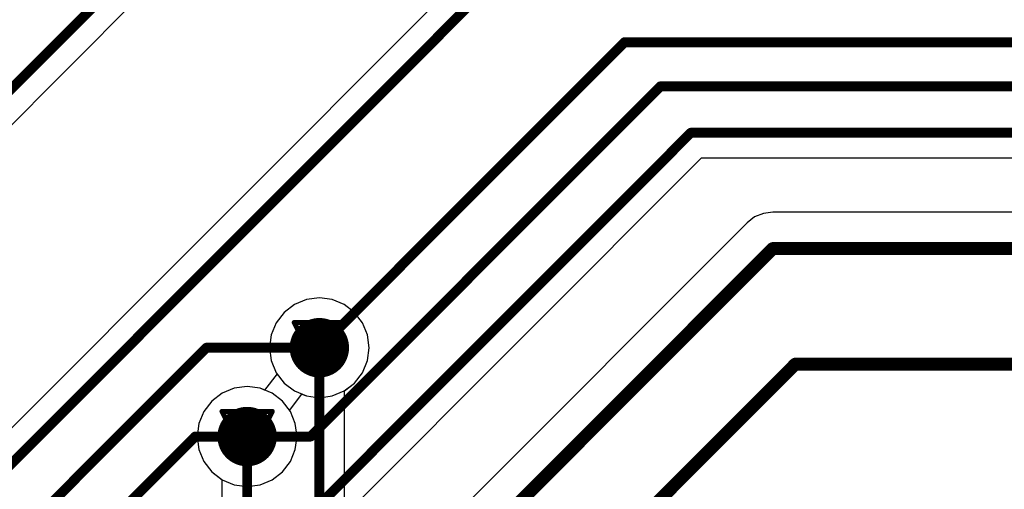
# Model space of a CAD drawing. Header units: millimetres. Extents: x 138 to 555, y 26 to 334.
# Tile 580 of 656: x 283 to 293, y 248 to 253. Entities that reach past the tile are written whole.
import ezdxf

# ---------------------------------------------------------------- set-up
doc = ezdxf.new("R2010")
doc.units = ezdxf.units.MM
for name, color, linetype in [('BottomLayer', 5, 'Continuous'), ('DrillDrawing', 1, 'Continuous'), ('MidLayer1', 16, 'Continuous'), ('MidLayer2', 76, 'Continuous'), ('MidLayer3', 90, 'Continuous'), ('MidLayer4', 156, 'Continuous'), ('MultiLayer', 9, 'Continuous'), ('TopLayer', 1, 'Continuous'), ('ViaHoleLayer', 16, 'Continuous')]:
    doc.layers.add(name, color=color, linetype=linetype)

msp = doc.modelspace()

# ---------------------------------------------------------------- linework, layer by layer
at = {"layer": 'BottomLayer'}
for p, q in [((287.7848, 253.117), (281.252, 246.5842)), ((286.0205, 247.1067), (290.3395, 251.4257)), ((290.3395, 251.4257), (340.0826, 251.4257)), ((290.8769, 250.8302), (290.8007, 250.7717)), ((290.9657, 250.867), (290.8769, 250.8302)), ((291.061, 250.8795), (290.9657, 250.867)), ((335.6808, 250.8795), (291.061, 250.8795)), ((290.8007, 250.7717), (287.9454, 247.9164))]:
    msp.add_line(p, q, dxfattribs=at)
for points, const_width in [([(281.3575, 246.3293), (288.077, 253.0488)], 0.1), ([(286.4797, 249.5107), (289.5628, 252.5938)], 0.1), ([(289.5628, 252.5938), (340.6804, 252.5938)], 0.1), ([(286.3911, 248.6139), (289.9256, 252.1484)], 0.1), ([(289.9256, 252.1484), (340.2942, 252.1484)], 0.1), ([(285.8403, 247.287), (290.2339, 251.6806)], 0.1), ([(290.2339, 251.6806), (340.1881, 251.6806)], 0.1), ([(287.873, 247.3233), (291.061, 250.5114)], 0.13), ([(291.061, 250.5114), (335.6808, 250.5114)], 0.13), ([(281.2909, 245.4627), (285.3389, 249.5107)], 0.1), ([(285.3389, 249.5107), (286.4797, 249.5107)], 0.1), ([(289.2343, 247.2908), (291.2887, 249.3451)], 0.13), ([(291.2887, 249.3451), (299.615, 249.3451)], 0.13), ([(281.5585, 244.9484), (285.224, 248.6139)], 0.1), ([(285.224, 248.6139), (285.7497, 248.6139)], 0.1), ([(285.7497, 248.6139), (286.3911, 248.6139)], 0.1)]:
    msp.add_lwpolyline(points, dxfattribs=dict(at, const_width=const_width))
for points, const_width in [([(289.5378, 252.5938, 1), (289.5878, 252.5938, 1)], 0.05), ([(289.5378, 252.5938, 1), (289.5878, 252.5938, 1)], 0.05), ([(289.9006, 252.1484, 1), (289.9506, 252.1484, 1)], 0.05), ([(289.9006, 252.1484, 1), (289.9506, 252.1484, 1)], 0.05), ([(290.2089, 251.6806, 1), (290.2589, 251.6806, 1)], 0.05), ([(290.2089, 251.6806, 1), (290.2589, 251.6806, 1)], 0.05), ([(291.0285, 250.5114, 1), (291.0935, 250.5114, 1)], 0.065), ([(291.0285, 250.5114, 1), (291.0935, 250.5114, 1)], 0.065), ([(286.3297, 249.5107, 1), (286.6297, 249.5107, 1)], 0.3), ([(285.3139, 249.5107, 1), (285.3639, 249.5107, 1)], 0.05), ([(285.3139, 249.5107, 1), (285.3639, 249.5107, 1)], 0.05), ([(286.4547, 249.5107, 1), (286.5047, 249.5107, 1)], 0.05), ([(286.4547, 249.5107, 1), (286.5047, 249.5107, 1)], 0.05), ([(291.2562, 249.3451, 1), (291.3212, 249.3451, 1)], 0.065), ([(291.2562, 249.3451, 1), (291.3212, 249.3451, 1)], 0.065), ([(285.5997, 248.6139, 1), (285.8997, 248.6139, 1)], 0.3), ([(285.199, 248.6139, 1), (285.2489, 248.6139, 1)], 0.05), ([(285.199, 248.6139, 1), (285.2489, 248.6139, 1)], 0.05), ([(285.7247, 248.6139, 1), (285.7747, 248.6139, 1)], 0.05), ([(285.7247, 248.6139, 1), (285.7747, 248.6139, 1)], 0.05), ([(286.3661, 248.6139, 1), (286.4161, 248.6139, 1)], 0.05), ([(286.3661, 248.6139, 1), (286.4161, 248.6139, 1)], 0.05)]:
    msp.add_lwpolyline(points, format="xyb", close=True, dxfattribs=dict(at, const_width=const_width))
at = {"layer": 'DrillDrawing', "const_width": 0.0508}
for points in [[(286.2257, 249.7647), (286.7337, 249.7647)], [(286.2257, 249.7647), (286.4797, 249.2567)], [(286.4797, 249.2567), (286.7337, 249.7647)], [(286.3273, 249.6631), (286.6321, 249.6631)], [(286.3273, 249.6631), (286.4797, 249.3583)], [(286.4797, 249.3583), (286.6321, 249.6631)], [(285.4957, 248.8679), (286.0037, 248.8679)], [(285.4957, 248.8679), (285.7497, 248.3599)], [(285.7497, 248.3599), (286.0037, 248.8679)], [(285.5973, 248.7663), (285.9021, 248.7663)], [(285.5973, 248.7663), (285.7497, 248.4615)], [(285.7497, 248.4615), (285.9021, 248.7663)]]:
    msp.add_lwpolyline(points, dxfattribs=at)
at = {"layer": 'DrillDrawing', "const_width": 0.0254}
for points in [[(286.213, 249.7647, 1), (286.2384, 249.7647, 1)], [(286.213, 249.7647, 1), (286.2384, 249.7647, 1)], [(286.721, 249.7647, 1), (286.7464, 249.7647, 1)], [(286.721, 249.7647, 1), (286.7464, 249.7647, 1)], [(286.3146, 249.6631, 1), (286.34, 249.6631, 1)], [(286.3146, 249.6631, 1), (286.34, 249.6631, 1)], [(286.6194, 249.6631, 1), (286.6448, 249.6631, 1)], [(286.6194, 249.6631, 1), (286.6448, 249.6631, 1)], [(286.467, 249.3583, 1), (286.4924, 249.3583, 1)], [(286.467, 249.3583, 1), (286.4924, 249.3583, 1)], [(286.467, 249.2567, 1), (286.4924, 249.2567, 1)], [(286.467, 249.2567, 1), (286.4924, 249.2567, 1)], [(285.483, 248.8679, 1), (285.5084, 248.8679, 1)], [(285.483, 248.8679, 1), (285.5084, 248.8679, 1)], [(285.991, 248.8679, 1), (286.0164, 248.8679, 1)], [(285.991, 248.8679, 1), (286.0164, 248.8679, 1)], [(285.5846, 248.7663, 1), (285.61, 248.7663, 1)], [(285.5846, 248.7663, 1), (285.61, 248.7663, 1)], [(285.8894, 248.7663, 1), (285.9148, 248.7663, 1)], [(285.8894, 248.7663, 1), (285.9148, 248.7663, 1)], [(285.737, 248.4615, 1), (285.7624, 248.4615, 1)], [(285.737, 248.4615, 1), (285.7624, 248.4615, 1)], [(285.737, 248.3599, 1), (285.7624, 248.3599, 1)], [(285.737, 248.3599, 1), (285.7624, 248.3599, 1)]]:
    msp.add_lwpolyline(points, format="xyb", close=True, dxfattribs=at)
at = {"layer": 'MidLayer1'}
for p, q in [((286.4797, 250.015), (286.3492, 249.9978)), ((286.6102, 249.9978), (286.4797, 250.015)), ((286.2275, 249.9474), (286.1231, 249.8673)), ((286.3492, 249.9978), (286.2275, 249.9474)), ((286.7318, 249.9474), (286.6102, 249.9978)), ((286.8363, 249.8673), (286.7318, 249.9474)), ((286.1231, 249.8673), (286.0429, 249.7628)), ((286.9164, 249.7628), (286.8363, 249.8673)), ((286.0429, 249.7628), (285.9926, 249.6412)), ((286.9668, 249.6412), (286.9164, 249.7628)), ((285.9926, 249.6412), (285.9754, 249.5107)), ((286.984, 249.5107), (286.9668, 249.6412)), ((285.9754, 249.5107), (285.9926, 249.3801)), ((286.9668, 249.3801), (286.984, 249.5107)), ((285.9926, 249.3801), (286.0429, 249.2585)), ((286.9164, 249.2585), (286.9668, 249.3801)), ((286.0429, 249.2585), (286.1231, 249.1541)), ((286.8363, 249.1541), (286.9164, 249.2585)), ((286.1231, 249.1541), (286.2275, 249.0739)), ((286.7318, 249.0739), (286.8363, 249.1541)), ((285.4975, 249.0506), (285.3931, 248.9705)), ((285.6192, 249.101), (285.4975, 249.0506)), ((285.7497, 249.1182), (285.6192, 249.101)), ((285.8802, 249.101), (285.7497, 249.1182)), ((286.0019, 249.0506), (285.8802, 249.101)), ((286.1063, 248.9705), (286.0019, 249.0506)), ((286.2275, 249.0739), (286.3492, 249.0235)), ((286.3492, 249.0235), (286.4797, 249.0064)), ((286.4797, 249.0064), (286.6102, 249.0235)), ((286.6102, 249.0235), (286.7318, 249.0739)), ((285.3931, 248.9705), (285.313, 248.8661)), ((286.1864, 248.8661), (286.1063, 248.9705)), ((285.313, 248.8661), (285.2626, 248.7444)), ((286.2368, 248.7444), (286.1864, 248.8661)), ((285.2626, 248.7444), (285.2454, 248.6139)), ((286.254, 248.6139), (286.2368, 248.7444)), ((285.2454, 248.6139), (285.2626, 248.4834)), ((286.2368, 248.4834), (286.254, 248.6139)), ((285.2626, 248.4834), (285.313, 248.3617)), ((286.1864, 248.3617), (286.2368, 248.4834)), ((285.313, 248.3617), (285.3931, 248.2573)), ((286.1063, 248.2573), (286.1864, 248.3617)), ((285.3931, 248.2573), (285.4975, 248.1771)), ((286.0019, 248.1771), (286.1063, 248.2573)), ((285.4975, 248.1771), (285.6192, 248.1268)), ((285.6192, 248.1268), (285.7497, 248.1096)), ((285.7497, 248.1096), (285.8802, 248.1268)), ((285.8802, 248.1268), (286.0019, 248.1771))]:
    msp.add_line(p, q, dxfattribs=at)
at = {"layer": 'MidLayer1', "const_width": 0.3}
for points in [[(286.3297, 249.5107, 1), (286.6297, 249.5107, 1)], [(285.5997, 248.6139, 1), (285.8997, 248.6139, 1)]]:
    msp.add_lwpolyline(points, format="xyb", close=True, dxfattribs=at)
at = {"layer": 'MidLayer2'}
for p, q in [((286.4797, 250.015), (286.3492, 249.9978)), ((286.6102, 249.9978), (286.4797, 250.015)), ((286.2275, 249.9474), (286.1231, 249.8673)), ((286.3492, 249.9978), (286.2275, 249.9474)), ((286.7318, 249.9474), (286.6102, 249.9978)), ((286.8363, 249.8673), (286.7318, 249.9474)), ((286.1231, 249.8673), (286.0429, 249.7628)), ((286.9164, 249.7628), (286.8363, 249.8673)), ((286.0429, 249.7628), (285.9926, 249.6412)), ((286.9668, 249.6412), (286.9164, 249.7628)), ((285.9926, 249.6412), (285.9754, 249.5107)), ((286.984, 249.5107), (286.9668, 249.6412)), ((285.9754, 249.5107), (285.9926, 249.3801)), ((286.9668, 249.3801), (286.984, 249.5107)), ((285.9926, 249.3801), (286.0429, 249.2585)), ((286.9164, 249.2585), (286.9668, 249.3801)), ((286.0524, 249.2462), (285.9264, 249.0819)), ((286.0429, 249.2585), (286.0524, 249.2462)), ((286.8363, 249.1541), (286.9164, 249.2585)), ((286.7318, 249.0739), (286.8363, 249.1541)), ((285.4975, 249.0506), (285.3931, 248.9705)), ((285.6192, 249.101), (285.4975, 249.0506)), ((285.7497, 249.1182), (285.6192, 249.101)), ((285.8802, 249.101), (285.7497, 249.1182)), ((285.9264, 249.0819), (285.8802, 249.101)), ((286.177, 248.8784), (286.303, 249.0426)), ((286.303, 249.0426), (286.3492, 249.0235)), ((286.3492, 249.0235), (286.4797, 249.0064)), ((286.4797, 249.0064), (286.6102, 249.0235)), ((286.6102, 249.0235), (286.7318, 249.0739)), ((285.3931, 248.9705), (285.313, 248.8661)), ((285.313, 248.8661), (285.2626, 248.7444)), ((286.1864, 248.8661), (286.177, 248.8784)), ((286.2368, 248.7444), (286.1864, 248.8661)), ((285.2626, 248.7444), (285.2454, 248.6139)), ((286.254, 248.6139), (286.2368, 248.7444)), ((285.2454, 248.6139), (285.2626, 248.4834)), ((286.2368, 248.4834), (286.254, 248.6139)), ((285.2626, 248.4834), (285.313, 248.3617)), ((286.1864, 248.3617), (286.2368, 248.4834)), ((285.313, 248.3617), (285.3931, 248.2573)), ((286.1063, 248.2573), (286.1864, 248.3617)), ((285.3931, 248.2573), (285.4975, 248.1771)), ((286.0019, 248.1771), (286.1063, 248.2573)), ((285.4975, 248.1771), (285.6192, 248.1268)), ((285.6192, 248.1268), (285.7497, 248.1096)), ((285.7497, 248.1096), (285.8802, 248.1268)), ((285.8802, 248.1268), (286.0019, 248.1771))]:
    msp.add_line(p, q, dxfattribs=at)
at = {"layer": 'MidLayer2', "const_width": 0.3}
for points in [[(286.3297, 249.5107, 1), (286.6297, 249.5107, 1)], [(285.5997, 248.6139, 1), (285.8997, 248.6139, 1)]]:
    msp.add_lwpolyline(points, format="xyb", close=True, dxfattribs=at)
at = {"layer": 'MidLayer3'}
for p, q in [((286.4797, 250.015), (286.3492, 249.9978)), ((286.6102, 249.9978), (286.4797, 250.015)), ((286.2275, 249.9474), (286.1231, 249.8673)), ((286.3492, 249.9978), (286.2275, 249.9474)), ((286.7318, 249.9474), (286.6102, 249.9978)), ((286.8363, 249.8673), (286.7318, 249.9474)), ((286.1231, 249.8673), (286.0429, 249.7628)), ((286.9164, 249.7628), (286.8363, 249.8673)), ((286.0429, 249.7628), (285.9926, 249.6412)), ((286.9668, 249.6412), (286.9164, 249.7628)), ((285.9926, 249.6412), (285.9754, 249.5107)), ((286.984, 249.5107), (286.9668, 249.6412)), ((285.9754, 249.5107), (285.9926, 249.3801)), ((286.9668, 249.3801), (286.984, 249.5107)), ((285.9926, 249.3801), (286.0429, 249.2585)), ((286.9164, 249.2585), (286.9668, 249.3801)), ((286.0429, 249.2585), (286.1231, 249.1541)), ((286.8363, 249.1541), (286.9164, 249.2585)), ((286.1231, 249.1541), (286.2275, 249.0739)), ((286.7318, 249.0739), (286.8363, 249.1541)), ((285.4975, 249.0506), (285.3931, 248.9705)), ((285.6192, 249.101), (285.4975, 249.0506)), ((285.7497, 249.1182), (285.6192, 249.101)), ((285.8802, 249.101), (285.7497, 249.1182)), ((286.0019, 249.0506), (285.8802, 249.101)), ((286.1063, 248.9705), (286.0019, 249.0506)), ((286.2275, 249.0739), (286.3492, 249.0235)), ((286.3492, 249.0235), (286.4797, 249.0064)), ((286.4797, 249.0064), (286.6102, 249.0235)), ((286.6102, 249.0235), (286.7318, 249.0739)), ((285.3931, 248.9705), (285.313, 248.8661)), ((286.1864, 248.8661), (286.1063, 248.9705)), ((285.313, 248.8661), (285.2626, 248.7444)), ((286.2368, 248.7444), (286.1864, 248.8661)), ((285.2626, 248.7444), (285.2454, 248.6139)), ((286.254, 248.6139), (286.2368, 248.7444)), ((285.2454, 248.6139), (285.2626, 248.4834)), ((286.2368, 248.4834), (286.254, 248.6139)), ((285.2626, 248.4834), (285.313, 248.3617)), ((286.1864, 248.3617), (286.2368, 248.4834)), ((285.313, 248.3617), (285.3931, 248.2573)), ((286.1063, 248.2573), (286.1864, 248.3617)), ((285.3931, 248.2573), (285.4975, 248.1771)), ((286.0019, 248.1771), (286.1063, 248.2573)), ((285.4975, 248.1771), (285.6192, 248.1268)), ((285.6192, 248.1268), (285.7497, 248.1096)), ((285.7497, 248.1096), (285.8802, 248.1268)), ((285.8802, 248.1268), (286.0019, 248.1771))]:
    msp.add_line(p, q, dxfattribs=at)
at = {"layer": 'MidLayer3', "const_width": 0.3}
for points in [[(286.3297, 249.5107, 1), (286.6297, 249.5107, 1)], [(285.5997, 248.6139, 1), (285.8997, 248.6139, 1)]]:
    msp.add_lwpolyline(points, format="xyb", close=True, dxfattribs=at)
at = {"layer": 'MidLayer4'}
for p, q in [((286.4797, 250.015), (286.3492, 249.9978)), ((286.6102, 249.9978), (286.4797, 250.015)), ((286.2275, 249.9474), (286.1231, 249.8673)), ((286.3492, 249.9978), (286.2275, 249.9474)), ((286.7318, 249.9474), (286.6102, 249.9978)), ((286.8363, 249.8673), (286.7318, 249.9474)), ((286.1231, 249.8673), (286.0429, 249.7628)), ((286.9164, 249.7628), (286.8363, 249.8673)), ((286.0429, 249.7628), (285.9926, 249.6412)), ((286.9668, 249.6412), (286.9164, 249.7628)), ((285.9926, 249.6412), (285.9754, 249.5107)), ((286.984, 249.5107), (286.9668, 249.6412)), ((285.9754, 249.5107), (285.9926, 249.3801)), ((286.9668, 249.3801), (286.984, 249.5107)), ((285.9926, 249.3801), (286.0429, 249.2585)), ((286.9164, 249.2585), (286.9668, 249.3801)), ((286.0429, 249.2585), (286.1231, 249.1541)), ((286.8363, 249.1541), (286.9164, 249.2585)), ((286.1231, 249.1541), (286.2275, 249.0739)), ((286.7318, 249.0739), (286.8363, 249.1541)), ((285.4975, 249.0506), (285.3931, 248.9705)), ((285.6192, 249.101), (285.4975, 249.0506)), ((285.7497, 249.1182), (285.6192, 249.101)), ((285.8802, 249.101), (285.7497, 249.1182)), ((286.0019, 249.0506), (285.8802, 249.101)), ((286.1063, 248.9705), (286.0019, 249.0506)), ((286.2275, 249.0739), (286.3492, 249.0235)), ((286.3492, 249.0235), (286.4797, 249.0064)), ((286.4797, 249.0064), (286.6102, 249.0235)), ((286.6102, 249.0235), (286.7318, 249.0739)), ((285.3931, 248.9705), (285.313, 248.8661)), ((286.1864, 248.8661), (286.1063, 248.9705)), ((285.313, 248.8661), (285.2626, 248.7444)), ((286.2368, 248.7444), (286.1864, 248.8661)), ((285.2626, 248.7444), (285.2454, 248.6139)), ((286.254, 248.6139), (286.2368, 248.7444)), ((285.2454, 248.6139), (285.2626, 248.4834)), ((286.2368, 248.4834), (286.254, 248.6139)), ((285.2626, 248.4834), (285.313, 248.3617)), ((286.1864, 248.3617), (286.2368, 248.4834)), ((285.313, 248.3617), (285.3931, 248.2573)), ((286.1063, 248.2573), (286.1864, 248.3617)), ((285.3931, 248.2573), (285.4975, 248.1771)), ((286.0019, 248.1771), (286.1063, 248.2573)), ((285.4975, 248.1771), (285.6192, 248.1268)), ((285.6192, 248.1268), (285.7497, 248.1096)), ((285.7497, 248.1096), (285.8802, 248.1268)), ((285.8802, 248.1268), (286.0019, 248.1771))]:
    msp.add_line(p, q, dxfattribs=at)
at = {"layer": 'MidLayer4', "const_width": 0.3}
for points in [[(286.3297, 249.5107, 1), (286.6297, 249.5107, 1)], [(285.5997, 248.6139, 1), (285.8997, 248.6139, 1)]]:
    msp.add_lwpolyline(points, format="xyb", close=True, dxfattribs=at)
at = {"layer": 'MultiLayer', "const_width": 0.3}
for points in [[(286.3297, 249.5107, 1), (286.6297, 249.5107, 1)], [(285.5997, 248.6139, 1), (285.8997, 248.6139, 1)]]:
    msp.add_lwpolyline(points, format="xyb", close=True, dxfattribs=at)
at = {"layer": 'TopLayer'}
for p, q in [((281.7191, 250.1136), (287.0366, 255.4311)), ((286.4797, 250.015), (286.3492, 249.9978)), ((286.6102, 249.9978), (286.4797, 250.015)), ((286.2275, 249.9474), (286.1231, 249.8673)), ((286.3492, 249.9978), (286.2275, 249.9474)), ((286.7318, 249.9474), (286.6102, 249.9978)), ((286.8363, 249.8673), (286.7318, 249.9474)), ((286.1231, 249.8673), (286.0429, 249.7628)), ((286.9164, 249.7628), (286.8363, 249.8673)), ((286.0429, 249.7628), (285.9926, 249.6412)), ((286.9668, 249.6412), (286.9164, 249.7628)), ((285.9926, 249.6412), (285.9754, 249.5107)), ((286.984, 249.5107), (286.9668, 249.6412)), ((285.9754, 249.5107), (285.9926, 249.3801)), ((286.9668, 249.3801), (286.984, 249.5107)), ((285.9926, 249.3801), (286.0429, 249.2585)), ((286.9164, 249.2585), (286.9668, 249.3801)), ((286.0524, 249.2462), (285.9264, 249.0819)), ((286.0429, 249.2585), (286.0524, 249.2462)), ((286.8363, 249.1541), (286.9164, 249.2585)), ((286.7346, 249.076), (286.8363, 249.1541)), ((285.4975, 249.0506), (285.3931, 248.9705)), ((285.6192, 249.101), (285.4975, 249.0506)), ((285.7497, 249.1182), (285.6192, 249.101)), ((285.8802, 249.101), (285.7497, 249.1182)), ((285.9264, 249.0819), (285.8802, 249.101)), ((286.7346, 247.199), (286.7346, 249.076)), ((285.3931, 248.9705), (285.313, 248.8661)), ((285.313, 248.8661), (285.2626, 248.7444)), ((285.2626, 248.7444), (285.2454, 248.6139)), ((285.2454, 248.6139), (285.2626, 248.4834)), ((285.2626, 248.4834), (285.313, 248.3617)), ((285.313, 248.3617), (285.3931, 248.2573)), ((285.3931, 248.2573), (285.4948, 248.1793)), ((285.4948, 248.1793), (285.4948, 247.7727))]:
    msp.add_line(p, q, dxfattribs=at)
at = {"layer": 'TopLayer', "const_width": 0.1}
for points in [[(281.4642, 250.2192), (287.1637, 255.9187)], [(286.4797, 247.199), (286.4797, 249.5107)], [(285.7497, 247.1807), (285.7497, 248.6139)]]:
    msp.add_lwpolyline(points, dxfattribs=at)
at = {"layer": 'TopLayer'}
for points, const_width in [([(286.3297, 249.5107, 1), (286.6297, 249.5107, 1)], 0.3), ([(286.4547, 249.5107, 1), (286.5047, 249.5107, 1)], 0.05), ([(285.5997, 248.6139, 1), (285.8997, 248.6139, 1)], 0.3), ([(285.7247, 248.6139, 1), (285.7747, 248.6139, 1)], 0.05)]:
    msp.add_lwpolyline(points, format="xyb", close=True, dxfattribs=dict(at, const_width=const_width))
at = {"layer": 'ViaHoleLayer', "const_width": 0.15}
for points in [[(286.4047, 249.5107, 1), (286.5547, 249.5107, 1)], [(285.6747, 248.6139, 1), (285.8247, 248.6139, 1)]]:
    msp.add_lwpolyline(points, format="xyb", close=True, dxfattribs=at)

doc.saveas('drawing.dxf')
